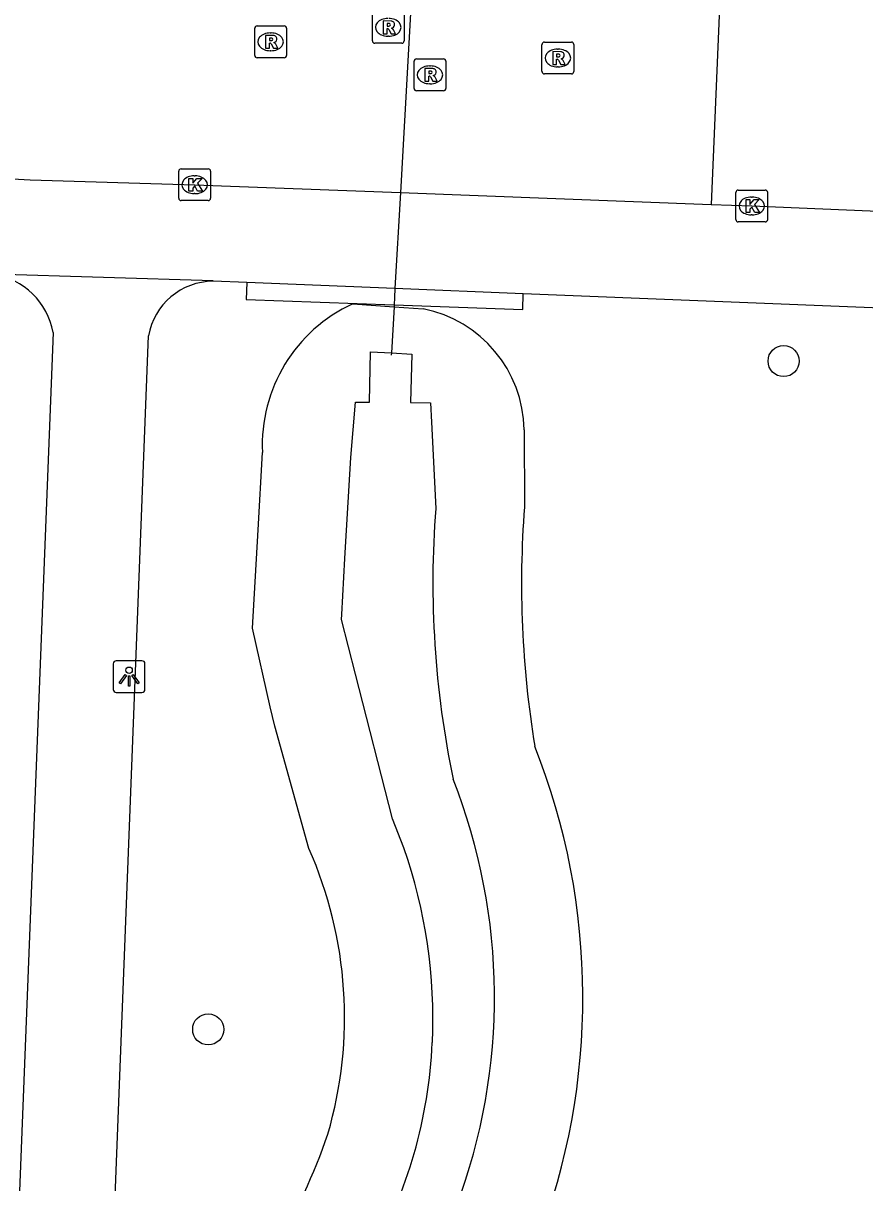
# Model space of a CAD drawing. Extents: x 160077 to 160945, y 386481 to 387498.
# Drawn here: x 160884.28 to 160910.74, y 386566.6 to 386603.05 of the extents above; entities that cross this region are included whole.
import ezdxf

# ---------------------------------------------------------------- set-up
doc = ezdxf.new("R2010")
doc.units = 0
for name, color, linetype in [('IMGEO_Boom', 7, 'Continuous'), ('IMGEO_Duiker', 7, 'Continuous'), ('IMGEO_Groenvoorziening', 7, 'Continuous'), ('IMGEO_Haag', 7, 'Continuous'), ('IMGEO_Kolk', 7, 'Continuous'), ('IMGEO_Lichtpunt', 7, 'Continuous'), ('IMGEO_Rijbaan_lokaal_gesloten', 7, 'Continuous'), ('IMGEO_Rijbaan_lokaal_open', 7, 'Continuous'), ('IMGEO_Rioolput', 7, 'Continuous'), ('IMGEO_Voetpad_open', 7, 'Continuous'), ('IMGEO_Waterloop', 7, 'Continuous')]:
    doc.layers.add(name, color=color, linetype=linetype)

msp = doc.modelspace()

# ---------------------------------------------------------------- linework, layer by layer
at = {"layer": 'IMGEO_Boom'}
for centre in [(160908.192, 386592.43), (160890.095, 386571.423)]:
    msp.add_circle(centre, 0.489, dxfattribs=at)
at = {"layer": 'IMGEO_Duiker'}
msp.add_lwpolyline([(160896.923, 386611.823), (160896.918, 386611.733), (160896.828, 386610.117), (160896.742, 386608.572), (160896.726, 386608.285), (160896.694, 386607.714), (160896.526, 386604.689), (160896.138, 386597.725), (160895.969, 386594.706), (160895.954, 386594.425), (160895.941, 386594.192), (160895.938, 386594.138), (160895.857, 386592.684), (160895.853, 386592.619)], dxfattribs=at)
at = {"layer": 'IMGEO_Groenvoorziening'}
for points in [[(160894.644, 386594.228), (160895.938, 386594.138), (160896.854, 386594.074)], [(160900.028, 386590.27), (160900.04, 386587.84)], [(160893.263, 386577.108), (160892.185, 386580.95), (160892.046, 386581.564), (160891.486, 386584.034), (160891.662, 386587.123), (160891.8, 386589.555)]]:
    msp.add_lwpolyline(points, dxfattribs=at)
for centre, radius, start, end in [((160896.681, 386589.786), 4.887, 114.6377, 182.7127), ((160896.088, 386590.208), 3.941, 0.8958, 78.7864), ((160931.357, 386585.434), 31.409, 175.6068, 189.3723), ((160880.45, 386572.416), 21.427, 338.9076, 21.6428), ((160881.259, 386571.803), 13.124, 343.7562, 23.8414), ((160876.129, 386574.21), 18.743, 328.8121, 341.078)]:
    msp.add_arc(centre, radius, start, end, dxfattribs=at)
at = {"layer": 'IMGEO_Haag'}
msp.add_lwpolyline([(160891.312, 386594.894), (160891.285, 386594.36), (160895.941, 386594.192), (160899.986, 386594.045), (160900.003, 386594.543)], dxfattribs=at)
at = {"layer": 'IMGEO_Kolk'}
for p, q in [((160889.168, 386597.546), (160889.168, 386598.398)), ((160889.243, 386598.472), (160890.095, 386598.472)), ((160890.169, 386598.398), (160890.169, 386597.546)), ((160889.656, 386598.252), (160889.681, 386598.252)), ((160889.679, 386597.692), (160889.654, 386597.692)), ((160906.688, 386596.878), (160906.688, 386597.73)), ((160906.763, 386597.804), (160907.615, 386597.804)), ((160907.176, 386597.584), (160907.201, 386597.584)), ((160907.689, 386597.73), (160907.689, 386596.878)), ((160890.095, 386597.472), (160889.243, 386597.472)), ((160907.199, 386597.024), (160907.174, 386597.024)), ((160907.615, 386596.804), (160906.763, 386596.804))]:
    msp.add_line(p, q, dxfattribs=at)
for points in [[(160889.168, 386597.546), (160889.168, 386598.398)], [(160889.243, 386598.472), (160890.095, 386598.472)], [(160890.169, 386598.398), (160890.169, 386597.546)], [(160889.489, 386598.172), (160889.612, 386598.172), (160889.612, 386598.021), (160889.742, 386598.172), (160889.906, 386598.172), (160889.76, 386598.021), (160889.913, 386597.772), (160889.761, 386597.772), (160889.676, 386597.936), (160889.612, 386597.869), (160889.612, 386597.772), (160889.489, 386597.772), (160889.489, 386598.172)], [(160906.688, 386596.878), (160906.688, 386597.73)], [(160906.763, 386597.804), (160907.615, 386597.804)], [(160907.689, 386597.73), (160907.689, 386596.878)], [(160890.095, 386597.472), (160889.243, 386597.472)], [(160907.009, 386597.504), (160907.132, 386597.504), (160907.132, 386597.353), (160907.262, 386597.504), (160907.426, 386597.504), (160907.28, 386597.353), (160907.433, 386597.104), (160907.281, 386597.104), (160907.196, 386597.268), (160907.132, 386597.201), (160907.132, 386597.104), (160907.009, 386597.104), (160907.009, 386597.504)], [(160907.615, 386596.804), (160906.763, 386596.804)]]:
    msp.add_lwpolyline(points, dxfattribs=at)
for centre, start, end in [((160889.245, 386598.396), 91.552, 178.448), ((160889.245, 386598.396), 91.552, 178.448), ((160890.093, 386598.396), 1.552, 88.448), ((160890.093, 386598.396), 1.552, 88.448), ((160906.765, 386597.728), 91.552, 178.448), ((160906.765, 386597.728), 91.552, 178.448), ((160907.613, 386597.728), 1.552, 88.448), ((160907.613, 386597.728), 1.552, 88.448), ((160889.245, 386597.548), 181.552, 268.448), ((160889.245, 386597.548), 181.552, 268.448), ((160890.093, 386597.548), 271.552, 358.448), ((160890.093, 386597.548), 271.552, 358.448), ((160906.765, 386596.88), 181.552, 268.448), ((160906.765, 386596.88), 181.552, 268.448), ((160907.613, 386596.88), 271.552, 358.448), ((160907.613, 386596.88), 271.552, 358.448)]:
    msp.add_arc(centre, 0.0765, start, end, dxfattribs=at)
for centre, major_axis, ratio, start_param, end_param in [((160889.655, 386597.972), (-0.387, 0.002), 0.722429, 4.712389, 7.853982), ((160889.68, 386597.972), (-0.39, 0.002), 0.717154, 1.570796, 4.712389), ((160907.175, 386597.304), (-0.387, 0.002), 0.722429, 4.712389, 7.853982), ((160907.2, 386597.304), (-0.39, 0.002), 0.717154, 1.570796, 4.712389)]:
    msp.add_ellipse(centre, major_axis=major_axis, ratio=ratio, start_param=start_param, end_param=end_param, dxfattribs=at)
at = {"layer": 'IMGEO_Lichtpunt'}
for p, q in [((160888.011, 386583.009), (160887.203, 386583.009)), ((160888.011, 386583.009), (160887.203, 386583.009)), ((160887.109, 386582.914), (160887.109, 386582.107)), ((160887.109, 386582.914), (160887.109, 386582.107)), ((160888.105, 386582.107), (160888.105, 386582.914)), ((160888.105, 386582.107), (160888.105, 386582.914)), ((160887.203, 386582.013), (160888.011, 386582.013)), ((160887.203, 386582.013), (160888.011, 386582.013))]:
    msp.add_line(p, q, dxfattribs=at)
for points in [[(160887.483, 386582.578), (160887.522, 386582.55), (160887.334, 386582.288), (160887.296, 386582.315), (160887.483, 386582.578)], [(160887.585, 386582.53), (160887.632, 386582.53), (160887.632, 386582.208), (160887.585, 386582.208), (160887.585, 386582.53)], [(160887.695, 386582.55), (160887.733, 386582.577), (160887.92, 386582.315), (160887.881, 386582.287), (160887.695, 386582.55)]]:
    msp.add_lwpolyline(points, dxfattribs=at)
msp.add_circle((160887.608, 386582.712), 0.0994, dxfattribs=at)
for centre, start, end in [((160887.203, 386582.914), 90, 180), ((160887.203, 386582.914), 90, 180), ((160888.011, 386582.914), 0, 90), ((160888.011, 386582.914), 0, 90), ((160887.203, 386582.107), 180, 270), ((160887.203, 386582.107), 180, 270), ((160888.011, 386582.107), 270, 0), ((160888.011, 386582.107), 270, 360)]:
    msp.add_arc(centre, 0.0946, start, end, dxfattribs=at)
at = {"layer": 'IMGEO_Rijbaan_lokaal_gesloten'}
for points in [[(160906.211, 386604.302), (160905.909, 386597.353)], [(160905.909, 386597.353), (160907.189, 386597.304), (160911.656, 386597.119)]]:
    msp.add_lwpolyline(points, dxfattribs=at)
at = {"layer": 'IMGEO_Rijbaan_lokaal_open'}
msp.add_lwpolyline([(160859.246, 386599.397), (160865.111, 386599.197), (160869.486, 386598.961), (160880.404, 386598.355), (160884.495, 386598.128), (160889.669, 386597.972), (160896.138, 386597.725), (160905.909, 386597.353)], dxfattribs=at)
at = {"layer": 'IMGEO_Rioolput'}
for p, q in [((160895.257, 386602.494), (160895.257, 386603.346)), ((160896.258, 386603.346), (160896.258, 386602.494)), ((160891.557, 386602.038), (160891.557, 386602.89)), ((160891.632, 386602.964), (160892.484, 386602.964)), ((160892.045, 386602.744), (160892.07, 386602.744)), ((160892.558, 386602.89), (160892.558, 386602.038)), ((160896.184, 386602.42), (160895.332, 386602.42)), ((160895.768, 386602.64), (160895.743, 386602.64)), ((160900.592, 386601.529), (160900.592, 386602.381)), ((160900.667, 386602.455), (160901.519, 386602.455)), ((160901.593, 386602.381), (160901.593, 386601.529)), ((160892.484, 386601.964), (160891.632, 386601.964)), ((160892.068, 386602.184), (160892.043, 386602.184)), ((160901.08, 386602.235), (160901.105, 386602.235)), ((160896.568, 386601), (160896.568, 386601.852)), ((160896.643, 386601.926), (160897.495, 386601.926)), ((160897.056, 386601.706), (160897.081, 386601.706)), ((160897.569, 386601.852), (160897.569, 386601)), ((160901.103, 386601.675), (160901.078, 386601.675)), ((160901.519, 386601.455), (160900.667, 386601.455)), ((160897.495, 386600.926), (160896.643, 386600.926)), ((160897.079, 386601.146), (160897.054, 386601.146))]:
    msp.add_line(p, q, dxfattribs=at)
for points in [[(160895.257, 386602.494), (160895.257, 386603.346)], [(160895.846, 386603.118), (160895.594, 386603.12), (160895.594, 386602.72)], [(160895.772, 386603.039), (160895.718, 386603.039), (160895.718, 386602.958)], [(160896.258, 386603.346), (160896.258, 386602.494)], [(160891.557, 386602.038), (160891.557, 386602.89)], [(160891.632, 386602.964), (160892.484, 386602.964)], [(160892.558, 386602.89), (160892.558, 386602.038)], [(160895.594, 386602.72), (160895.718, 386602.72), (160895.718, 386602.882), (160895.729, 386602.882)], [(160895.718, 386602.958), (160895.77, 386602.958)], [(160895.776, 386602.853), (160895.847, 386602.72), (160895.987, 386602.72), (160895.922, 386602.846)], [(160892.146, 386602.662), (160891.894, 386602.664), (160891.894, 386602.264)], [(160891.894, 386602.264), (160892.018, 386602.264), (160892.018, 386602.426), (160892.029, 386602.426)], [(160892.072, 386602.583), (160892.018, 386602.583), (160892.018, 386602.502)], [(160892.018, 386602.502), (160892.07, 386602.502)], [(160892.076, 386602.397), (160892.147, 386602.264), (160892.287, 386602.264), (160892.222, 386602.39)], [(160896.184, 386602.42), (160895.332, 386602.42)], [(160900.592, 386601.529), (160900.592, 386602.381)], [(160900.667, 386602.455), (160901.519, 386602.455)], [(160901.593, 386602.381), (160901.593, 386601.529)], [(160892.484, 386601.964), (160891.632, 386601.964)], [(160901.181, 386602.153), (160900.929, 386602.155), (160900.929, 386601.755)], [(160901.107, 386602.074), (160901.053, 386602.074), (160901.053, 386601.993)], [(160901.053, 386601.993), (160901.105, 386601.993)], [(160896.568, 386601), (160896.568, 386601.852)], [(160896.643, 386601.926), (160897.495, 386601.926)], [(160897.157, 386601.624), (160896.905, 386601.626), (160896.905, 386601.226)], [(160897.569, 386601.852), (160897.569, 386601)], [(160900.929, 386601.755), (160901.053, 386601.755), (160901.053, 386601.917), (160901.064, 386601.917)], [(160901.111, 386601.888), (160901.182, 386601.755), (160901.322, 386601.755), (160901.257, 386601.881)], [(160896.905, 386601.226), (160897.029, 386601.226), (160897.029, 386601.388), (160897.04, 386601.388)], [(160897.083, 386601.545), (160897.029, 386601.545), (160897.029, 386601.464)], [(160897.029, 386601.464), (160897.081, 386601.464)], [(160897.087, 386601.359), (160897.158, 386601.226), (160897.298, 386601.226), (160897.233, 386601.352)], [(160901.519, 386601.455), (160900.667, 386601.455)], [(160897.495, 386600.926), (160896.643, 386600.926)]]:
    msp.add_lwpolyline(points, dxfattribs=at)
for centre, radius, start, end in [((160895.778, 386602.943), 0.0964, 77.0061, 93.1865), ((160895.792, 386603), 0.0378, 276.6634, 79.6772), ((160895.845, 386603.008), 0.109, 350.3612, 89.416), ((160891.634, 386602.888), 0.0765, 91.552, 178.448), ((160891.634, 386602.888), 0.0765, 91.552, 178.448), ((160892.482, 386602.888), 0.0765, 1.552, 88.448), ((160892.482, 386602.888), 0.0765, 1.552, 88.448), ((160895.728, 386602.829), 0.0533, 26.0293, 88.6989), ((160895.754, 386603.147), 0.19, 274.7715, 282.9687), ((160895.843, 386603.008), 0.112, 277.5842, 350.9817), ((160895.827, 386602.793), 0.108, 29.5134, 73.7905), ((160892.028, 386602.373), 0.0533, 26.0293, 88.6989), ((160892.054, 386602.691), 0.19, 274.7715, 282.9687), ((160892.078, 386602.487), 0.0964, 77.0061, 93.1865), ((160892.092, 386602.544), 0.0378, 276.6634, 79.6772), ((160892.145, 386602.552), 0.109, 350.3612, 89.416), ((160892.143, 386602.552), 0.112, 277.5842, 350.9817), ((160892.127, 386602.337), 0.108, 29.5134, 73.7905), ((160895.334, 386602.496), 0.0765, 181.552, 268.448), ((160895.334, 386602.496), 0.0765, 181.552, 268.448), ((160896.182, 386602.496), 0.0765, 271.552, 358.448), ((160896.182, 386602.496), 0.0765, 271.552, 358.448), ((160900.669, 386602.379), 0.0765, 91.552, 178.448), ((160900.669, 386602.379), 0.0765, 91.552, 178.448), ((160901.517, 386602.379), 0.0765, 1.552, 88.448), ((160901.517, 386602.379), 0.0765, 1.552, 88.448), ((160891.634, 386602.04), 0.0765, 181.552, 268.448), ((160891.634, 386602.04), 0.0765, 181.552, 268.448), ((160892.482, 386602.04), 0.0765, 271.552, 358.448), ((160892.482, 386602.04), 0.0765, 271.552, 358.448), ((160901.089, 386602.182), 0.19, 274.7715, 282.9687), ((160901.113, 386601.978), 0.0964, 77.0061, 93.1865), ((160901.127, 386602.035), 0.0378, 276.6634, 79.6772), ((160901.18, 386602.043), 0.109, 350.3612, 89.416), ((160901.178, 386602.043), 0.112, 277.5842, 350.9817), ((160896.645, 386601.85), 0.0765, 91.552, 178.448), ((160896.645, 386601.85), 0.0765, 91.552, 178.448), ((160897.156, 386601.514), 0.109, 350.3612, 89.416), ((160897.493, 386601.85), 0.0765, 1.552, 88.448), ((160897.493, 386601.85), 0.0765, 1.552, 88.448), ((160901.063, 386601.864), 0.0533, 26.0293, 88.6989), ((160901.162, 386601.828), 0.108, 29.5134, 73.7905), ((160897.039, 386601.335), 0.0533, 26.0293, 88.6989), ((160897.065, 386601.653), 0.19, 274.7715, 282.9687), ((160897.089, 386601.449), 0.0964, 77.0061, 93.1865), ((160897.103, 386601.506), 0.0378, 276.6634, 79.6772), ((160897.154, 386601.514), 0.112, 277.5842, 350.9817), ((160897.138, 386601.299), 0.108, 29.5134, 73.7905), ((160900.669, 386601.531), 0.0765, 181.552, 268.448), ((160900.669, 386601.531), 0.0765, 181.552, 268.448), ((160901.517, 386601.531), 0.0765, 271.552, 358.448), ((160901.517, 386601.531), 0.0765, 271.552, 358.448), ((160896.645, 386601.002), 0.0765, 181.552, 268.448), ((160896.645, 386601.002), 0.0765, 181.552, 268.448), ((160897.493, 386601.002), 0.0765, 271.552, 358.448), ((160897.493, 386601.002), 0.0765, 271.552, 358.448)]:
    msp.add_arc(centre, radius, start, end, dxfattribs=at)
for centre, major_axis, ratio, start_param, end_param in [((160895.744, 386602.92), (-0.387, 0.002), 0.722429, 4.712389, 7.853982), ((160895.769, 386602.92), (-0.39, 0.002), 0.717154, 1.570796, 4.712389), ((160892.044, 386602.464), (-0.387, 0.002), 0.722429, 4.712389, 7.853982), ((160892.069, 386602.464), (-0.39, 0.002), 0.717154, 1.570796, 4.712389), ((160901.079, 386601.955), (-0.387, 0.002), 0.722429, 4.712389, 7.853982), ((160901.104, 386601.955), (-0.39, 0.002), 0.717154, 1.570796, 4.712389), ((160897.055, 386601.426), (-0.387, 0.002), 0.722429, 4.712389, 7.853982), ((160897.08, 386601.426), (-0.39, 0.002), 0.717154, 1.570796, 4.712389)]:
    msp.add_ellipse(centre, major_axis=major_axis, ratio=ratio, start_param=start_param, end_param=end_param, dxfattribs=at)
at = {"layer": 'IMGEO_Voetpad_open'}
for points in [[(160890.254, 386594.937), (160890.25, 386594.956), (160883.337, 386595.156)], [(160891.312, 386594.894), (160890.254, 386594.937)], [(160900.003, 386594.543), (160895.969, 386594.706), (160891.312, 386594.894)], [(160911.774, 386594.067), (160900.003, 386594.543)], [(160885.22, 386593.325), (160883.632, 386552.98), (160871.01, 386553.55)], [(160886.86, 386558.325), (160888.219, 386593.218)]]:
    msp.add_lwpolyline(points, dxfattribs=at)
for centre, radius, start, end in [((160882.993, 386592.919), 2.264, 10.3438, 81.2605), ((160890.257, 386592.869), 2.068, 90.0945, 170.2822)]:
    msp.add_arc(centre, radius, start, end, dxfattribs=at)
at = {"layer": 'IMGEO_Waterloop'}
msp.add_lwpolyline([(160896.243, 386577.129), (160895.891, 386578.035), (160894.727, 386582.588), (160894.286, 386584.311), (160894.295, 386584.458), (160894.395, 386586.218), (160894.415, 386586.576), (160894.576, 386589.397), (160894.731, 386591.138), (160895.17, 386591.135), (160895.196, 386592.719), (160895.857, 386592.684), (160896.498, 386592.65), (160896.46, 386591.125), (160897.081, 386591.12), (160897.118, 386590.506), (160897.249, 386587.795)], dxfattribs=at)
for centre, radius, start, end in [((160927.473, 386585.471), 30.313, 175.6026, 191.7689), ((160880.39, 386572.439), 18.706, 339.4257, 21.4792), ((160881.088, 386571.774), 16.074, 357.2623, 19.4614), ((160881.86, 386571.726), 15.3, 330.7872, 357.3019)]:
    msp.add_arc(centre, radius, start, end, dxfattribs=at)

doc.saveas('drawing.dxf')
